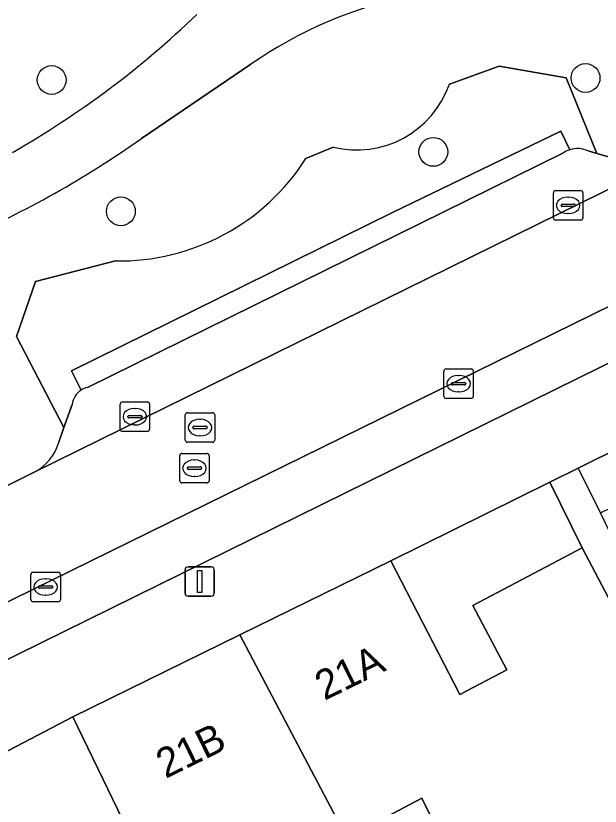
# Model space of a CAD drawing. Extents: x 162172 to 163187, y 382874 to 383685.
# Drawn here: x 162942.43 to 162962.27, y 383471.34 to 383498.17 of the extents above; entities that cross this region are included whole.
import ezdxf

# ---------------------------------------------------------------- set-up
doc = ezdxf.new("R2010")
doc.units = 0
for name, color, linetype in [('IMGEO_Berm_groen', 7, 'Continuous'), ('IMGEO_Boom', 7, 'Continuous'), ('IMGEO_Erf', 7, 'Continuous'), ('IMGEO_Kolk', 7, 'Continuous'), ('IMGEO_Lichtmast', 7, 'Continuous'), ('IMGEO_Pand', 7, 'Continuous'), ('IMGEO_Pand_nummerreeks', 7, 'Continuous'), ('IMGEO_Parkeervlak_open', 7, 'Continuous'), ('IMGEO_Rijbaan_lokaal_open', 7, 'Continuous'), ('IMGEO_Rioolput', 7, 'Continuous'), ('IMGEO_Voetpad_open', 7, 'Continuous')]:
    doc.layers.add(name, color=color, linetype=linetype)

msp = doc.modelspace()

# ---------------------------------------------------------------- linework, layer by layer
at = {"layer": 'IMGEO_Berm_groen'}
for points in [[(162950.408, 383496.53), (162946.688, 383494.009)], [(162957.147, 383495.854), (162958.839, 383496.463), (162961.11, 383496.067), (162962.156, 383493.499), (162963.074, 383493.234)], [(162961.865, 383493.583), (162962.156, 383493.499), (162961.11, 383496.067), (162958.839, 383496.463), (162957.147, 383495.854)], [(162955.212, 383491.49), (162960.928, 383494.261), (162961.236, 383493.624)], [(162952.275, 383493.323), (162953.197, 383493.715)], [(162953.197, 383493.715), (162952.275, 383493.323)], [(162944.643, 383485.462), (162944.319, 383486.119), (162955.212, 383491.49)], [(162943.886, 383483.701), (162944.06, 383484.192), (162942.446, 383487.282), (162943.094, 383489.154), (162945.806, 383489.85)], [(162945.806, 383489.85), (162943.094, 383489.154), (162942.446, 383487.282), (162944.06, 383484.192), (162944.339, 383484.98)], [(162938.337, 383480.334), (162943.049, 383482.675)]]:
    msp.add_lwpolyline(points, dxfattribs=at)
for centre, radius, start, end in [((162958.826, 383484.364), 14.794, 101.5991, 124.6786), ((162926.736, 383520.893), 31.479, 299.6552, 313.9116), ((162953.999, 383496.95), 3.333, 256.0755, 340.7973), ((162953.999, 383496.95), 3.333, 256.0755, 340.7973), ((162927.557, 383520.956), 33.048, 293.2666, 305.3728), ((162961.499, 383492.808), 0.857, 64.6873, 107.8538), ((162945.934, 383497.374), 7.525, 269.0281, 327.4317), ((162945.934, 383497.374), 7.525, 269.0281, 327.4317), ((162945.02, 383484.887), 0.688, 123.2845, 172.2358), ((162942.299, 383484.141), 1.647, 297.0907, 344.4949)]:
    msp.add_arc(centre, radius, start, end, dxfattribs=at)
at = {"layer": 'IMGEO_Boom'}
for centre in [(162943.643, 383495.994), (162961.772, 383496.061), (162956.602, 383493.552), (162945.995, 383491.536)]:
    msp.add_circle(centre, 0.489, dxfattribs=at)
at = {"layer": 'IMGEO_Erf'}
for points in [[(162965.66, 383482.929), (162964.909, 383484.491), (162964.604, 383484.34), (162961.525, 383482.819), (162962.276, 383481.298), (162964.626, 383482.431)], [(162961.658, 383480.114), (162960.558, 383482.342), (162955.157, 383479.674), (162957.499, 383475.132), (162959.093, 383475.971), (162957.942, 383478.156)]]:
    msp.add_lwpolyline(points, close=True, dxfattribs=at)
msp.add_lwpolyline([(162961.405, 383461.03), (162956.21, 383471.606), (162953.661, 383470.263)], dxfattribs=at)
at = {"layer": 'IMGEO_Kolk'}
for p, q in [((162960.679, 383491.312), (162960.679, 383492.164)), ((162960.754, 383492.238), (162961.606, 383492.238)), ((162961.167, 383492.018), (162961.192, 383492.018)), ((162961.68, 383492.164), (162961.68, 383491.312)), ((162960.938, 383491.732), (162960.938, 383491.744)), ((162960.981, 383491.781), (162961.379, 383491.781)), ((162961.422, 383491.744), (162961.422, 383491.732)), ((162961.376, 383491.695), (162960.978, 383491.695)), ((162961.606, 383491.238), (162960.754, 383491.238)), ((162961.19, 383491.458), (162961.165, 383491.458)), ((162956.96, 383485.257), (162956.96, 383486.109)), ((162957.035, 383486.183), (162957.887, 383486.183)), ((162957.961, 383486.109), (162957.961, 383485.257)), ((162957.448, 383485.963), (162957.473, 383485.963)), ((162957.219, 383485.677), (162957.219, 383485.689)), ((162957.657, 383485.64), (162957.259, 383485.64)), ((162957.262, 383485.726), (162957.66, 383485.726)), ((162957.703, 383485.689), (162957.703, 383485.677)), ((162957.471, 383485.403), (162957.446, 383485.403)), ((162946.043, 383485.062), (162946.895, 383485.062)), ((162957.887, 383485.183), (162957.035, 383485.183)), ((162945.968, 383484.136), (162945.968, 383484.988)), ((162946.456, 383484.842), (162946.481, 383484.842)), ((162946.969, 383484.988), (162946.969, 383484.136)), ((162946.227, 383484.556), (162946.227, 383484.568)), ((162946.665, 383484.519), (162946.267, 383484.519)), ((162946.27, 383484.605), (162946.668, 383484.605)), ((162946.711, 383484.568), (162946.711, 383484.556)), ((162946.479, 383484.282), (162946.454, 383484.282)), ((162946.895, 383484.062), (162946.043, 383484.062)), ((162942.938, 383478.354), (162942.938, 383479.206)), ((162943.013, 383479.28), (162943.865, 383479.28)), ((162943.939, 383479.206), (162943.939, 383478.354)), ((162943.426, 383479.06), (162943.451, 383479.06)), ((162943.197, 383478.774), (162943.197, 383478.786)), ((162943.635, 383478.737), (162943.237, 383478.737)), ((162943.24, 383478.823), (162943.638, 383478.823)), ((162943.681, 383478.786), (162943.681, 383478.774)), ((162943.449, 383478.5), (162943.424, 383478.5)), ((162943.865, 383478.28), (162943.013, 383478.28))]:
    msp.add_line(p, q, dxfattribs=at)
for points in [[(162960.679, 383491.312), (162960.679, 383492.164)], [(162960.754, 383492.238), (162961.606, 383492.238)], [(162961.68, 383492.164), (162961.68, 383491.312)], [(162961.606, 383491.238), (162960.754, 383491.238)], [(162956.96, 383485.257), (162956.96, 383486.109)], [(162957.035, 383486.183), (162957.887, 383486.183)], [(162957.961, 383486.109), (162957.961, 383485.257)], [(162946.043, 383485.062), (162946.895, 383485.062)], [(162957.887, 383485.183), (162957.035, 383485.183)], [(162945.968, 383484.136), (162945.968, 383484.988)], [(162946.969, 383484.988), (162946.969, 383484.136)], [(162946.895, 383484.062), (162946.043, 383484.062)], [(162942.938, 383478.354), (162942.938, 383479.206)], [(162943.013, 383479.28), (162943.865, 383479.28)], [(162943.939, 383479.206), (162943.939, 383478.354)], [(162943.865, 383478.28), (162943.013, 383478.28)]]:
    msp.add_lwpolyline(points, dxfattribs=at)
for centre, radius, start, end in [((162960.756, 383492.162), 0.0765, 91.552, 178.448), ((162960.756, 383492.162), 0.0765, 91.552, 178.448), ((162961.604, 383492.162), 0.0765, 1.552, 88.448), ((162961.604, 383492.162), 0.0765, 1.552, 88.448), ((162960.978, 383491.741), 0.0403, 85.8775, 175.7526), ((162961.383, 383491.743), 0.0386, 1.7309, 96.639), ((162960.975, 383491.731), 0.0366, 178.938, 274.7102), ((162961.379, 383491.738), 0.043, 264.8664, 352.4533), ((162960.756, 383491.314), 0.0765, 181.552, 268.448), ((162960.756, 383491.314), 0.0765, 181.552, 268.448), ((162961.604, 383491.314), 0.0765, 271.552, 358.448), ((162961.604, 383491.314), 0.0765, 271.552, 358.448), ((162957.037, 383486.107), 0.0765, 91.552, 178.448), ((162957.037, 383486.107), 0.0765, 91.552, 178.448), ((162957.885, 383486.107), 0.0765, 1.552, 88.448), ((162957.885, 383486.107), 0.0765, 1.552, 88.448), ((162957.259, 383485.686), 0.0403, 85.8775, 175.7526), ((162957.256, 383485.676), 0.0366, 178.938, 274.7102), ((162957.66, 383485.683), 0.043, 264.8664, 352.4533), ((162957.664, 383485.688), 0.0386, 1.7309, 96.639), ((162946.045, 383484.986), 0.0765, 91.552, 178.448), ((162946.045, 383484.986), 0.0765, 91.552, 178.448), ((162946.893, 383484.986), 0.0765, 1.552, 88.448), ((162946.893, 383484.986), 0.0765, 1.552, 88.448), ((162957.037, 383485.259), 0.0765, 181.552, 268.448), ((162957.037, 383485.259), 0.0765, 181.552, 268.448), ((162957.885, 383485.259), 0.0765, 271.552, 358.448), ((162957.885, 383485.259), 0.0765, 271.552, 358.448), ((162946.267, 383484.565), 0.0403, 85.8775, 175.7526), ((162946.264, 383484.555), 0.0366, 178.938, 274.7102), ((162946.668, 383484.562), 0.043, 264.8664, 352.4533), ((162946.672, 383484.567), 0.0386, 1.7309, 96.639), ((162946.045, 383484.138), 0.0765, 181.552, 268.448), ((162946.045, 383484.138), 0.0765, 181.552, 268.448), ((162946.893, 383484.138), 0.0765, 271.552, 358.448), ((162946.893, 383484.138), 0.0765, 271.552, 358.448), ((162943.015, 383479.204), 0.0765, 91.552, 178.448), ((162943.015, 383479.204), 0.0765, 91.552, 178.448), ((162943.863, 383479.204), 0.0765, 1.552, 88.448), ((162943.863, 383479.204), 0.0765, 1.552, 88.448), ((162943.237, 383478.783), 0.0403, 85.8775, 175.7526), ((162943.234, 383478.773), 0.0366, 178.938, 274.7102), ((162943.638, 383478.78), 0.043, 264.8664, 352.4533), ((162943.642, 383478.785), 0.0386, 1.7309, 96.639), ((162943.015, 383478.356), 0.0765, 181.552, 268.448), ((162943.015, 383478.356), 0.0765, 181.552, 268.448), ((162943.863, 383478.356), 0.0765, 271.552, 358.448), ((162943.863, 383478.356), 0.0765, 271.552, 358.448)]:
    msp.add_arc(centre, radius, start, end, dxfattribs=at)
for centre, major_axis, ratio, start_param, end_param in [((162961.166, 383491.738), (-0.387, 0.002), 0.722429, 4.712389, 7.853982), ((162961.191, 383491.738), (-0.39, 0.002), 0.717154, 1.570796, 4.712389), ((162957.447, 383485.683), (-0.387, 0.002), 0.722429, 4.712389, 7.853982), ((162957.472, 383485.683), (-0.39, 0.002), 0.717154, 1.570796, 4.712389), ((162946.455, 383484.562), (-0.387, 0.002), 0.722429, 4.712389, 7.853982), ((162946.48, 383484.562), (-0.39, 0.002), 0.717154, 1.570796, 4.712389), ((162943.425, 383478.78), (-0.387, 0.002), 0.722429, 4.712389, 7.853982), ((162943.45, 383478.78), (-0.39, 0.002), 0.717154, 1.570796, 4.712389)]:
    msp.add_ellipse(centre, major_axis=major_axis, ratio=ratio, start_param=start_param, end_param=end_param, dxfattribs=at)
at = {"layer": 'IMGEO_Lichtmast'}
for p, q in [((162948.273, 383479.467), (162949.063, 383479.467)), ((162949.063, 383479.467), (162948.273, 383479.467)), ((162948.173, 383478.567), (162948.173, 383479.367)), ((162948.173, 383479.367), (162948.173, 383478.567)), ((162949.163, 383479.367), (162949.163, 383478.567)), ((162949.163, 383478.567), (162949.163, 383479.367)), ((162949.063, 383478.467), (162948.273, 383478.467)), ((162948.273, 383478.467), (162949.063, 383478.467))]:
    msp.add_line(p, q, dxfattribs=at)
msp.add_lwpolyline([(162948.593, 383479.342), (162948.743, 383479.342), (162948.743, 383478.592), (162948.593, 383478.592), (162948.593, 383479.342)], dxfattribs=at)
for centre, start, end in [((162948.273, 383479.367), 90, 180), ((162948.273, 383479.367), 90, 180), ((162949.063, 383479.367), 0, 90), ((162949.063, 383479.367), 360, 90), ((162948.273, 383478.567), 180, 270), ((162948.273, 383478.567), 180, 270), ((162949.063, 383478.567), 270, 0), ((162949.063, 383478.567), 270, 0)]:
    msp.add_arc(centre, 0.1, start, end, dxfattribs=at)
at = {"layer": 'IMGEO_Pand'}
for points in [[(162953.661, 383470.263), (162956.21, 383471.606), (162961.405, 383461.03), (162969.301, 383464.824), (162963.987, 383475.69), (162961.658, 383480.114), (162957.942, 383478.156), (162959.093, 383475.971), (162957.499, 383475.132), (162955.157, 383479.674), (162950.032, 383477.155)], [(162953.46, 383470.02), (162953.465, 383470.16), (162953.661, 383470.263), (162950.032, 383477.155), (162944.367, 383474.372), (162948.281, 383466.277), (162949.481, 383463.794), (162950.208, 383462.414), (162952.991, 383463.88), (162950.927, 383467.8), (162952.901, 383468.84), (162952.536, 383469.533)], [(162948.281, 383466.277), (162944.367, 383474.372), (162938.056, 383471.074), (162942.771, 383463.163), (162946.028, 383457.695), (162948.987, 383459.254), (162945.579, 383464.854)]]:
    msp.add_lwpolyline(points, close=True, dxfattribs=at)
at = {"layer": 'IMGEO_Parkeervlak_open'}
for points in [[(162941.693, 383476.103), (162979.737, 383494.849), (162981.241, 383497.547), (162977.742, 383495.76), (162940.365, 383477.407)], [(162961.004, 383493.508), (162944.858, 383485.556)], [(162963.074, 383493.234), (162962.156, 383493.499), (162961.865, 383493.583)], [(162943.049, 383482.675), (162964.589, 383493.288)], [(162944.339, 383484.98), (162944.06, 383484.192), (162943.886, 383483.701)]]:
    msp.add_lwpolyline(points, dxfattribs=at)
for centre, radius, start, end in [((162961.5, 383492.806), 0.86, 107.8884, 125.2417), ((162961.499, 383492.808), 0.857, 64.6873, 107.8538), ((162945.02, 383484.887), 0.688, 123.2845, 172.2358), ((162945.023, 383484.886), 0.69, 103.8243, 123.4065), ((162942.299, 383484.141), 1.647, 297.0907, 344.4949)]:
    msp.add_arc(centre, radius, start, end, dxfattribs=at)
at = {"layer": 'IMGEO_Rijbaan_lokaal_open'}
for points in [[(162984.157, 383502.933), (162983.403, 383502.68), (162981.707, 383501.921), (162978.958, 383500.358), (162977.681, 383499.769), (162976.507, 383499.174), (162976.294, 383499.065), (162976.226, 383499.03), (162974.437, 383498.109), (162964.696, 383493.341), (162964.589, 383493.288), (162943.049, 383482.675), (162938.337, 383480.334)], [(162940.365, 383477.407), (162977.742, 383495.76)]]:
    msp.add_lwpolyline(points, dxfattribs=at)
at = {"layer": 'IMGEO_Rioolput'}
for p, q in [((162948.18, 383483.768), (162948.18, 383484.62)), ((162948.255, 383484.694), (162949.107, 383484.694)), ((162949.181, 383484.62), (162949.181, 383483.768)), ((162948.482, 383484.237), (162948.88, 383484.237)), ((162948.668, 383484.474), (162948.693, 383484.474)), ((162948.439, 383484.188), (162948.439, 383484.2)), ((162948.877, 383484.151), (162948.479, 383484.151)), ((162948.923, 383484.2), (162948.923, 383484.188)), ((162949.107, 383483.694), (162948.255, 383483.694)), ((162948.691, 383483.914), (162948.666, 383483.914)), ((162947.991, 383482.387), (162947.991, 383483.239)), ((162948.066, 383483.313), (162948.918, 383483.313)), ((162948.992, 383483.239), (162948.992, 383482.387)), ((162948.479, 383483.093), (162948.504, 383483.093)), ((162948.25, 383482.807), (162948.25, 383482.819)), ((162948.688, 383482.77), (162948.29, 383482.77)), ((162948.293, 383482.856), (162948.691, 383482.856)), ((162948.734, 383482.819), (162948.734, 383482.807)), ((162948.502, 383482.533), (162948.477, 383482.533)), ((162948.918, 383482.313), (162948.066, 383482.313))]:
    msp.add_line(p, q, dxfattribs=at)
for points in [[(162948.18, 383483.768), (162948.18, 383484.62)], [(162948.255, 383484.694), (162949.107, 383484.694)], [(162949.181, 383484.62), (162949.181, 383483.768)], [(162949.107, 383483.694), (162948.255, 383483.694)], [(162947.991, 383482.387), (162947.991, 383483.239)], [(162948.066, 383483.313), (162948.918, 383483.313)], [(162948.992, 383483.239), (162948.992, 383482.387)], [(162948.918, 383482.313), (162948.066, 383482.313)]]:
    msp.add_lwpolyline(points, dxfattribs=at)
for centre, radius, start, end in [((162948.257, 383484.618), 0.0765, 91.552, 178.448), ((162948.257, 383484.618), 0.0765, 91.552, 178.448), ((162949.105, 383484.618), 0.0765, 1.552, 88.448), ((162949.105, 383484.618), 0.0765, 1.552, 88.448), ((162948.479, 383484.197), 0.0403, 85.8775, 175.7526), ((162948.884, 383484.199), 0.0386, 1.7309, 96.639), ((162948.476, 383484.187), 0.0366, 178.938, 274.7102), ((162948.88, 383484.194), 0.043, 264.8664, 352.4533), ((162948.257, 383483.77), 0.0765, 181.552, 268.448), ((162948.257, 383483.77), 0.0765, 181.552, 268.448), ((162949.105, 383483.77), 0.0765, 271.552, 358.448), ((162949.105, 383483.77), 0.0765, 271.552, 358.448), ((162948.068, 383483.237), 0.0765, 91.552, 178.448), ((162948.068, 383483.237), 0.0765, 91.552, 178.448), ((162948.916, 383483.237), 0.0765, 1.552, 88.448), ((162948.916, 383483.237), 0.0765, 1.552, 88.448), ((162948.29, 383482.816), 0.0403, 85.8775, 175.7526), ((162948.287, 383482.806), 0.0366, 178.938, 274.7102), ((162948.691, 383482.813), 0.043, 264.8664, 352.4533), ((162948.695, 383482.818), 0.0386, 1.7309, 96.639), ((162948.068, 383482.389), 0.0765, 181.552, 268.448), ((162948.068, 383482.389), 0.0765, 181.552, 268.448), ((162948.916, 383482.389), 0.0765, 271.552, 358.448), ((162948.916, 383482.389), 0.0765, 271.552, 358.448)]:
    msp.add_arc(centre, radius, start, end, dxfattribs=at)
for centre, major_axis, ratio, start_param, end_param in [((162948.667, 383484.194), (-0.387, 0.002), 0.722429, 4.712389, 7.853982), ((162948.692, 383484.194), (-0.39, 0.002), 0.717154, 1.570796, 4.712389), ((162948.478, 383482.813), (-0.387, 0.002), 0.722429, 4.712389, 7.853982), ((162948.503, 383482.813), (-0.39, 0.002), 0.717154, 1.570796, 4.712389)]:
    msp.add_ellipse(centre, major_axis=major_axis, ratio=ratio, start_param=start_param, end_param=end_param, dxfattribs=at)
at = {"layer": 'IMGEO_Voetpad_open'}
for points in [[(162981.241, 383497.547), (162979.737, 383494.849), (162941.693, 383476.103)], [(162946.688, 383494.009), (162950.408, 383496.53)], [(162919.069, 383455.731), (162923.09, 383459.337), (162927.067, 383462.904), (162928.025, 383463.85), (162933.04, 383467.462), (162938.056, 383471.074), (162944.367, 383474.372), (162950.032, 383477.155), (162955.157, 383479.674), (162960.558, 383482.342), (162961.525, 383482.819), (162964.604, 383484.34), (162964.909, 383484.491), (162966.526, 383485.282), (162968.154, 383486.078), (162968.453, 383486.224), (162971.544, 383487.737), (162972.65, 383488.397), (162985.706, 383494.911)], [(162961.236, 383493.624), (162960.928, 383494.261), (162955.212, 383491.49), (162944.319, 383486.119), (162944.643, 383485.462)], [(162944.858, 383485.556), (162961.004, 383493.508)], [(162970.193, 383465.226), (162966.167, 383473.227), (162964.447, 383476.795), (162962.276, 383481.298), (162961.525, 383482.819), (162960.558, 383482.342), (162961.658, 383480.114), (162963.987, 383475.69), (162969.301, 383464.824)]]:
    msp.add_lwpolyline(points, dxfattribs=at)
for centre, radius, start, end in [((162958.826, 383484.364), 14.794, 101.5991, 124.6786), ((162926.736, 383520.893), 31.479, 299.6552, 313.9116), ((162927.557, 383520.956), 33.048, 293.2666, 305.3728), ((162961.5, 383492.806), 0.86, 107.8884, 125.2417), ((162945.023, 383484.886), 0.69, 103.8243, 123.4065)]:
    msp.add_arc(centre, radius, start, end, dxfattribs=at)

# ---------------------------------------------------------------- texts
at = {"layer": 'IMGEO_Pand_nummerreeks'}
for s, rotation, p in [('21A', 26.1736, (162952.906, 383474.913)), ('21B', 26.167, (162947.511, 383472.262))]:
    msp.add_text(s, height=1, rotation=rotation, dxfattribs=at).set_placement(p)

doc.saveas('drawing.dxf')
